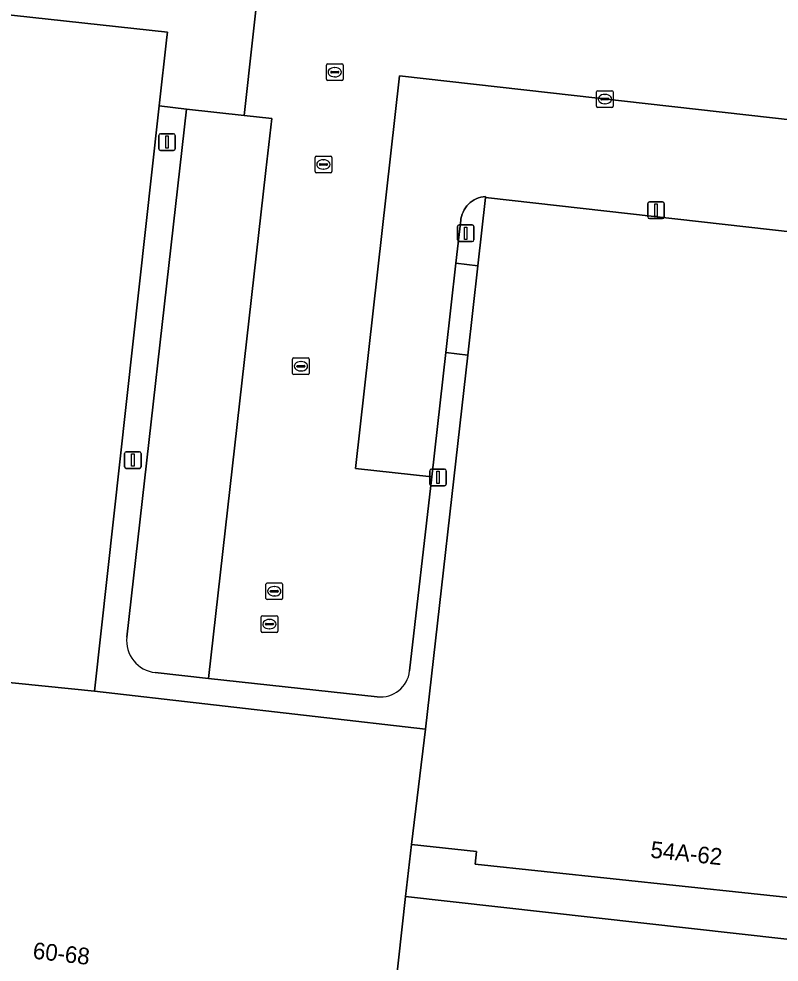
# Model space of a CAD drawing. Extents: x 162026 to 163502, y 387295 to 388169.
# Drawn here: x 162398.9 to 162444.6, y 387545.8 to 387602.4 of the extents above; entities that cross this region are included whole.
import ezdxf

# ---------------------------------------------------------------- set-up
doc = ezdxf.new("R2010")
doc.units = 0
for name, color, linetype in [('IMGEO_Kolk', 7, 'Continuous'), ('IMGEO_Lichtmast', 7, 'Continuous'), ('IMGEO_Pand', 7, 'Continuous'), ('IMGEO_Pand_nummerreeks', 7, 'Continuous'), ('IMGEO_Parkeervlak_open', 7, 'Continuous'), ('IMGEO_Rijbaan_lokaal_open', 7, 'Continuous'), ('IMGEO_Rioolput', 7, 'Continuous'), ('IMGEO_Voetpad_open', 7, 'Continuous')]:
    doc.layers.add(name, color=color, linetype=linetype)

msp = doc.modelspace()

# ---------------------------------------------------------------- linework, layer by layer
at = {"layer": 'IMGEO_Kolk'}
for p, q in [((162417.417, 387598.796), (162417.417, 387599.648)), ((162417.492, 387599.722), (162418.344, 387599.722)), ((162418.418, 387599.648), (162418.418, 387598.796)), ((162417.676, 387599.216), (162417.676, 387599.228)), ((162418.114, 387599.179), (162417.716, 387599.179)), ((162417.719, 387599.265), (162418.117, 387599.265)), ((162417.905, 387599.502), (162417.93, 387599.502)), ((162418.16, 387599.228), (162418.16, 387599.216)), ((162418.344, 387598.722), (162417.492, 387598.722)), ((162417.928, 387598.942), (162417.903, 387598.942)), ((162433.648, 387597.182), (162433.648, 387598.034)), ((162433.723, 387598.108), (162434.575, 387598.108)), ((162434.649, 387598.034), (162434.649, 387597.182)), ((162433.907, 387597.602), (162433.907, 387597.614)), ((162434.345, 387597.565), (162433.947, 387597.565)), ((162433.95, 387597.651), (162434.348, 387597.651)), ((162434.136, 387597.888), (162434.161, 387597.888)), ((162434.391, 387597.614), (162434.391, 387597.602)), ((162434.575, 387597.108), (162433.723, 387597.108)), ((162434.159, 387597.328), (162434.134, 387597.328)), ((162415.383, 387581.13), (162415.383, 387581.982)), ((162415.458, 387582.056), (162416.31, 387582.056)), ((162415.642, 387581.55), (162415.642, 387581.562)), ((162416.08, 387581.513), (162415.682, 387581.513)), ((162415.685, 387581.599), (162416.083, 387581.599)), ((162415.871, 387581.836), (162415.896, 387581.836)), ((162416.126, 387581.562), (162416.126, 387581.55)), ((162416.384, 387581.982), (162416.384, 387581.13)), ((162416.31, 387581.056), (162415.458, 387581.056)), ((162415.894, 387581.276), (162415.869, 387581.276)), ((162413.783, 387567.614), (162413.783, 387568.466)), ((162413.858, 387568.54), (162414.71, 387568.54)), ((162414.784, 387568.466), (162414.784, 387567.614)), ((162414.042, 387568.034), (162414.042, 387568.046)), ((162414.48, 387567.997), (162414.082, 387567.997)), ((162414.085, 387568.083), (162414.483, 387568.083)), ((162414.271, 387568.32), (162414.296, 387568.32)), ((162414.526, 387568.046), (162414.526, 387568.034)), ((162414.71, 387567.54), (162413.858, 387567.54)), ((162414.294, 387567.76), (162414.269, 387567.76))]:
    msp.add_line(p, q, dxfattribs=at)
for points in [[(162417.417, 387598.796), (162417.417, 387599.648)], [(162417.492, 387599.722), (162418.344, 387599.722)], [(162418.418, 387599.648), (162418.418, 387598.796)], [(162418.344, 387598.722), (162417.492, 387598.722)], [(162433.648, 387597.182), (162433.648, 387598.034)], [(162433.723, 387598.108), (162434.575, 387598.108)], [(162434.649, 387598.034), (162434.649, 387597.182)], [(162434.575, 387597.108), (162433.723, 387597.108)], [(162415.383, 387581.13), (162415.383, 387581.982)], [(162415.458, 387582.056), (162416.31, 387582.056)], [(162416.384, 387581.982), (162416.384, 387581.13)], [(162416.31, 387581.056), (162415.458, 387581.056)], [(162413.783, 387567.614), (162413.783, 387568.466)], [(162413.858, 387568.54), (162414.71, 387568.54)], [(162414.784, 387568.466), (162414.784, 387567.614)], [(162414.71, 387567.54), (162413.858, 387567.54)]]:
    msp.add_lwpolyline(points, dxfattribs=at)
for centre, radius, start, end in [((162417.494, 387599.646), 0.0765, 91.552, 178.448), ((162417.494, 387599.646), 0.0765, 91.552, 178.448), ((162418.342, 387599.646), 0.0765, 1.552, 88.448), ((162418.342, 387599.646), 0.0765, 1.552, 88.448), ((162417.716, 387599.225), 0.0403, 85.8775, 175.7526), ((162417.713, 387599.215), 0.0366, 178.938, 274.7102), ((162418.117, 387599.222), 0.043, 264.8664, 352.4533), ((162418.121, 387599.227), 0.0386, 1.7309, 96.639), ((162417.494, 387598.798), 0.0765, 181.552, 268.448), ((162417.494, 387598.798), 0.0765, 181.552, 268.448), ((162418.342, 387598.798), 0.0765, 271.552, 358.448), ((162418.342, 387598.798), 0.0765, 271.552, 358.448), ((162433.725, 387598.032), 0.0765, 91.552, 178.448), ((162433.725, 387598.032), 0.0765, 91.552, 178.448), ((162434.573, 387598.032), 0.0765, 1.552, 88.448), ((162434.573, 387598.032), 0.0765, 1.552, 88.448), ((162433.947, 387597.611), 0.0403, 85.8775, 175.7526), ((162433.944, 387597.601), 0.0366, 178.938, 274.7102), ((162434.348, 387597.608), 0.043, 264.8664, 352.4533), ((162434.352, 387597.613), 0.0386, 1.7309, 96.639), ((162433.725, 387597.184), 0.0765, 181.552, 268.448), ((162433.725, 387597.184), 0.0765, 181.552, 268.448), ((162434.573, 387597.184), 0.0765, 271.552, 358.448), ((162434.573, 387597.184), 0.0765, 271.552, 358.448), ((162415.46, 387581.98), 0.0765, 91.552, 178.448), ((162415.46, 387581.98), 0.0765, 91.552, 178.448), ((162415.682, 387581.559), 0.0403, 85.8775, 175.7526), ((162415.679, 387581.549), 0.0366, 178.938, 274.7102), ((162416.083, 387581.556), 0.043, 264.8664, 352.4533), ((162416.087, 387581.561), 0.0386, 1.7309, 96.639), ((162416.308, 387581.98), 0.0765, 1.552, 88.448), ((162416.308, 387581.98), 0.0765, 1.552, 88.448), ((162415.46, 387581.132), 0.0765, 181.552, 268.448), ((162415.46, 387581.132), 0.0765, 181.552, 268.448), ((162416.308, 387581.132), 0.0765, 271.552, 358.448), ((162416.308, 387581.132), 0.0765, 271.552, 358.448), ((162413.86, 387568.464), 0.0765, 91.552, 178.448), ((162413.86, 387568.464), 0.0765, 91.552, 178.448), ((162414.708, 387568.464), 0.0765, 1.552, 88.448), ((162414.708, 387568.464), 0.0765, 1.552, 88.448), ((162414.082, 387568.043), 0.0403, 85.8775, 175.7526), ((162414.079, 387568.033), 0.0366, 178.938, 274.7102), ((162414.483, 387568.04), 0.043, 264.8664, 352.4533), ((162414.487, 387568.045), 0.0386, 1.7309, 96.639), ((162413.86, 387567.616), 0.0765, 181.552, 268.448), ((162413.86, 387567.616), 0.0765, 181.552, 268.448), ((162414.708, 387567.616), 0.0765, 271.552, 358.448), ((162414.708, 387567.616), 0.0765, 271.552, 358.448)]:
    msp.add_arc(centre, radius, start, end, dxfattribs=at)
for centre, major_axis, ratio, start_param, end_param in [((162417.904, 387599.222), (-0.387, 0.002), 0.722429, 4.712389, 7.853982), ((162417.929, 387599.222), (-0.39, 0.002), 0.717154, 1.570796, 4.712389), ((162434.135, 387597.608), (-0.387, 0.002), 0.722429, 4.712389, 7.853982), ((162434.16, 387597.608), (-0.39, 0.002), 0.717154, 1.570796, 4.712389), ((162415.87, 387581.556), (-0.387, 0.002), 0.722429, 4.712389, 7.853982), ((162415.895, 387581.556), (-0.39, 0.002), 0.717154, 1.570796, 4.712389), ((162414.27, 387568.04), (-0.387, 0.002), 0.722429, 4.712389, 7.853982), ((162414.295, 387568.04), (-0.39, 0.002), 0.717154, 1.570796, 4.712389)]:
    msp.add_ellipse(centre, major_axis=major_axis, ratio=ratio, start_param=start_param, end_param=end_param, dxfattribs=at)
at = {"layer": 'IMGEO_Lichtmast'}
for p, q in [((162407.341, 387594.627), (162407.341, 387595.427)), ((162407.341, 387595.427), (162407.341, 387594.627)), ((162407.441, 387595.527), (162408.231, 387595.527)), ((162408.231, 387595.527), (162407.441, 387595.527)), ((162408.331, 387595.427), (162408.331, 387594.627)), ((162408.331, 387594.627), (162408.331, 387595.427)), ((162408.231, 387594.527), (162407.441, 387594.527)), ((162407.441, 387594.527), (162408.231, 387594.527)), ((162436.728, 387590.529), (162436.728, 387591.329)), ((162436.728, 387591.329), (162436.728, 387590.529)), ((162436.828, 387591.429), (162437.618, 387591.429)), ((162437.618, 387591.429), (162436.828, 387591.429)), ((162437.718, 387591.329), (162437.718, 387590.529)), ((162437.718, 387590.529), (162437.718, 387591.329)), ((162425.391, 387590.047), (162426.181, 387590.047)), ((162426.181, 387590.047), (162425.391, 387590.047)), ((162437.618, 387590.429), (162436.828, 387590.429)), ((162436.828, 387590.429), (162437.618, 387590.429)), ((162425.291, 387589.147), (162425.291, 387589.947)), ((162425.291, 387589.947), (162425.291, 387589.147)), ((162426.281, 387589.947), (162426.281, 387589.147)), ((162426.281, 387589.147), (162426.281, 387589.947)), ((162426.181, 387589.047), (162425.391, 387589.047)), ((162425.391, 387589.047), (162426.181, 387589.047)), ((162405.385, 387576.426), (162406.175, 387576.426)), ((162406.175, 387576.426), (162405.385, 387576.426)), ((162405.285, 387575.526), (162405.285, 387576.326)), ((162405.285, 387576.326), (162405.285, 387575.526)), ((162406.275, 387576.326), (162406.275, 387575.526)), ((162406.275, 387575.526), (162406.275, 387576.326)), ((162406.175, 387575.426), (162405.385, 387575.426)), ((162405.385, 387575.426), (162406.175, 387575.426)), ((162423.63, 387574.483), (162423.63, 387575.283)), ((162423.63, 387575.283), (162423.63, 387574.483)), ((162423.73, 387575.383), (162424.52, 387575.383)), ((162424.52, 387575.383), (162423.73, 387575.383)), ((162424.62, 387575.283), (162424.62, 387574.483)), ((162424.62, 387574.483), (162424.62, 387575.283)), ((162424.52, 387574.383), (162423.73, 387574.383)), ((162423.73, 387574.383), (162424.52, 387574.383))]:
    msp.add_line(p, q, dxfattribs=at)
for points in [[(162407.761, 387595.402), (162407.911, 387595.402), (162407.911, 387594.652), (162407.761, 387594.652), (162407.761, 387595.402)], [(162437.148, 387591.304), (162437.298, 387591.304), (162437.298, 387590.554), (162437.148, 387590.554), (162437.148, 387591.304)], [(162425.711, 387589.922), (162425.861, 387589.922), (162425.861, 387589.172), (162425.711, 387589.172), (162425.711, 387589.922)], [(162405.705, 387576.301), (162405.855, 387576.301), (162405.855, 387575.551), (162405.705, 387575.551), (162405.705, 387576.301)], [(162424.05, 387575.258), (162424.2, 387575.258), (162424.2, 387574.508), (162424.05, 387574.508), (162424.05, 387575.258)]]:
    msp.add_lwpolyline(points, dxfattribs=at)
for centre, start, end in [((162407.441, 387595.427), 90, 180), ((162407.441, 387595.427), 90, 180), ((162408.231, 387595.427), 0, 90), ((162408.231, 387595.427), 360, 90), ((162407.441, 387594.627), 180, 270), ((162407.441, 387594.627), 180, 270), ((162408.231, 387594.627), 270, 0), ((162408.231, 387594.627), 270, 0), ((162436.828, 387591.329), 90, 180), ((162436.828, 387591.329), 90, 180), ((162437.618, 387591.329), 0, 90), ((162437.618, 387591.329), 360, 90), ((162425.391, 387589.947), 90, 180), ((162425.391, 387589.947), 90, 180), ((162426.181, 387589.947), 0, 90), ((162426.181, 387589.947), 360, 90), ((162436.828, 387590.529), 180, 270), ((162436.828, 387590.529), 180, 270), ((162437.618, 387590.529), 270, 0), ((162437.618, 387590.529), 270, 0), ((162425.391, 387589.147), 180, 270), ((162425.391, 387589.147), 180, 270), ((162426.181, 387589.147), 270, 0), ((162426.181, 387589.147), 270, 0), ((162405.385, 387576.326), 90, 180), ((162405.385, 387576.326), 90, 180), ((162406.175, 387576.326), 0, 90), ((162406.175, 387576.326), 360, 90), ((162405.385, 387575.526), 180, 270), ((162405.385, 387575.526), 180, 270), ((162406.175, 387575.526), 270, 0), ((162406.175, 387575.526), 270, 0), ((162423.73, 387575.283), 90, 180), ((162423.73, 387575.283), 90, 180), ((162424.52, 387575.283), 0, 90), ((162424.52, 387575.283), 360, 90), ((162423.73, 387574.483), 180, 270), ((162423.73, 387574.483), 180, 270), ((162424.52, 387574.483), 270, 0), ((162424.52, 387574.483), 270, 0)]:
    msp.add_arc(centre, 0.1, start, end, dxfattribs=at)
at = {"layer": 'IMGEO_Pand'}
msp.add_lwpolyline([(162364.534, 387611.918), (162362.831, 387596.441), (162383.487, 387594.169), (162386.349, 387593.854), (162387.447, 387603.869), (162407.859, 387601.627), (162407.825, 387601.316), (162407.369, 387597.19), (162409, 387597.009), (162412.477, 387596.624), (162413.501, 387605.868)], dxfattribs=at)
for points in [[(162407.329, 387596.833), (162407.369, 387597.19), (162407.825, 387601.316), (162407.859, 387601.627), (162387.447, 387603.869), (162386.349, 387593.854), (162383.089, 387564.112), (162403.476, 387562.035)], [(162464.132, 387587.519), (162426.974, 387591.697), (162426.512, 387587.597), (162425.908, 387582.232), (162423.378, 387559.762), (162422.521, 387552.837), (162426.443, 387552.418), (162426.349, 387551.659), (162451.236, 387548.998), (162451.057, 387547.428), (162460.859, 387546.372), (162461.441, 387551.78), (162460.094, 387551.931), (162460.459, 387555.144), (162460.865, 387558.723)], [(162423.378, 387559.762), (162403.476, 387562.035), (162383.089, 387564.112), (162381.164, 387546.548), (162421.332, 387542.054), (162422.177, 387549.714), (162422.521, 387552.837)]]:
    msp.add_lwpolyline(points, close=True, dxfattribs=at)
at = {"layer": 'IMGEO_Parkeervlak_open'}
for points in [[(162465.032, 387594.144), (162421.813, 387598.994), (162419.156, 387575.425), (162423.74, 387574.925), (162424.587, 387582.381), (162425.197, 387587.746), (162425.491, 387590.336), (162425.501, 387590.412), (162425.531, 387590.552), (162425.572, 387590.689), (162425.626, 387590.822), (162425.692, 387590.95), (162425.768, 387591.071), (162425.855, 387591.185), (162425.952, 387591.29), (162426.058, 387591.387), (162426.172, 387591.473), (162426.293, 387591.549), (162426.421, 387591.614), (162426.554, 387591.668), (162426.691, 387591.709), (162426.831, 387591.738), (162426.974, 387591.754), (162426.974, 387591.697), (162464.132, 387587.519)], [(162413.766, 387593.309), (162414.14, 387596.44), (162412.477, 387596.624), (162409, 387597.009), (162405.425, 387565.293)], [(162407.135, 387563.156), (162410.328, 387562.808), (162413.766, 387593.309)]]:
    msp.add_lwpolyline(points, dxfattribs=at)
msp.add_arc((162407.343, 387565.075), 1.931, 173.5274, 263.8053, dxfattribs=at)
at = {"layer": 'IMGEO_Rijbaan_lokaal_open'}
for points in [[(162446.562, 387603.218), (162443.823, 387603.525), (162441.079, 387603.833), (162438.354, 387604.139), (162435.613, 387604.447), (162432.867, 387604.755), (162430.138, 387605.061), (162427.401, 387605.368), (162424.663, 387605.675), (162421.928, 387605.982), (162419.097, 387606.287), (162419.781, 387612.42), (162415.32, 387612.992), (162413.174, 387605.904), (162413.501, 387605.868), (162412.477, 387596.624), (162414.14, 387596.44), (162413.766, 387593.309), (162410.328, 387562.808), (162420.47, 387561.702)], [(162422.415, 387563.258), (162423.74, 387574.925), (162419.156, 387575.425), (162421.813, 387598.994)], [(162421.813, 387598.994), (162465.032, 387594.144)]]:
    msp.add_lwpolyline(points, dxfattribs=at)
msp.add_arc((162420.659, 387563.459), 1.767, 263.858, 353.4616, dxfattribs=at)
at = {"layer": 'IMGEO_Rioolput'}
for p, q in [((162416.734, 387593.252), (162416.734, 387594.104)), ((162416.809, 387594.178), (162417.661, 387594.178)), ((162417.222, 387593.958), (162417.247, 387593.958)), ((162417.735, 387594.104), (162417.735, 387593.252)), ((162416.993, 387593.672), (162416.993, 387593.684)), ((162417.431, 387593.635), (162417.033, 387593.635)), ((162417.036, 387593.721), (162417.434, 387593.721)), ((162417.245, 387593.398), (162417.22, 387593.398)), ((162417.477, 387593.684), (162417.477, 387593.672)), ((162417.661, 387593.178), (162416.809, 387593.178)), ((162413.492, 387565.645), (162413.492, 387566.497)), ((162413.567, 387566.571), (162414.419, 387566.571)), ((162413.98, 387566.351), (162414.005, 387566.351)), ((162414.493, 387566.497), (162414.493, 387565.645)), ((162413.751, 387566.065), (162413.751, 387566.077)), ((162414.189, 387566.028), (162413.791, 387566.028)), ((162413.794, 387566.114), (162414.192, 387566.114)), ((162414.003, 387565.791), (162413.978, 387565.791)), ((162414.235, 387566.077), (162414.235, 387566.065)), ((162414.419, 387565.571), (162413.567, 387565.571))]:
    msp.add_line(p, q, dxfattribs=at)
for points in [[(162416.734, 387593.252), (162416.734, 387594.104)], [(162416.809, 387594.178), (162417.661, 387594.178)], [(162417.735, 387594.104), (162417.735, 387593.252)], [(162417.661, 387593.178), (162416.809, 387593.178)], [(162413.492, 387565.645), (162413.492, 387566.497)], [(162413.567, 387566.571), (162414.419, 387566.571)], [(162414.493, 387566.497), (162414.493, 387565.645)], [(162414.419, 387565.571), (162413.567, 387565.571)]]:
    msp.add_lwpolyline(points, dxfattribs=at)
for centre, radius, start, end in [((162416.811, 387594.102), 0.0765, 91.552, 178.448), ((162416.811, 387594.102), 0.0765, 91.552, 178.448), ((162417.659, 387594.102), 0.0765, 1.552, 88.448), ((162417.659, 387594.102), 0.0765, 1.552, 88.448), ((162417.033, 387593.681), 0.0403, 85.8775, 175.7526), ((162417.03, 387593.671), 0.0366, 178.938, 274.7102), ((162417.434, 387593.678), 0.043, 264.8664, 352.4533), ((162417.438, 387593.683), 0.0386, 1.7309, 96.639), ((162416.811, 387593.254), 0.0765, 181.552, 268.448), ((162416.811, 387593.254), 0.0765, 181.552, 268.448), ((162417.659, 387593.254), 0.0765, 271.552, 358.448), ((162417.659, 387593.254), 0.0765, 271.552, 358.448), ((162413.569, 387566.495), 0.0765, 91.552, 178.448), ((162413.569, 387566.495), 0.0765, 91.552, 178.448), ((162414.417, 387566.495), 0.0765, 1.552, 88.448), ((162414.417, 387566.495), 0.0765, 1.552, 88.448), ((162413.569, 387565.647), 0.0765, 181.552, 268.448), ((162413.569, 387565.647), 0.0765, 181.552, 268.448), ((162413.791, 387566.074), 0.0403, 85.8775, 175.7526), ((162413.788, 387566.064), 0.0366, 178.938, 274.7102), ((162414.192, 387566.071), 0.043, 264.8664, 352.4533), ((162414.196, 387566.076), 0.0386, 1.7309, 96.639), ((162414.417, 387565.647), 0.0765, 271.552, 358.448), ((162414.417, 387565.647), 0.0765, 271.552, 358.448)]:
    msp.add_arc(centre, radius, start, end, dxfattribs=at)
for centre, major_axis, ratio, start_param, end_param in [((162417.221, 387593.678), (-0.387, 0.002), 0.722429, 4.712389, 7.853982), ((162417.246, 387593.678), (-0.39, 0.002), 0.717154, 1.570796, 4.712389), ((162413.979, 387566.071), (-0.387, 0.002), 0.722429, 4.712389, 7.853982), ((162414.004, 387566.071), (-0.39, 0.002), 0.717154, 1.570796, 4.712389)]:
    msp.add_ellipse(centre, major_axis=major_axis, ratio=ratio, start_param=start_param, end_param=end_param, dxfattribs=at)
at = {"layer": 'IMGEO_Voetpad_open'}
for points in [[(162405.425, 387565.293), (162409, 387597.009), (162407.369, 387597.19), (162407.329, 387596.833), (162403.476, 387562.035), (162423.378, 387559.762), (162425.908, 387582.232), (162424.587, 387582.381), (162423.74, 387574.925), (162422.415, 387563.258)], [(162588.566, 387564.34), (162581.778, 387563.272), (162581.994, 387561.763), (162526.214, 387553.209), (162526.176, 387553.529), (162526.082, 387553.514), (162522.337, 387552.882), (162520.325, 387552.581), (162476.397, 387545.889), (162474.068, 387545.984), (162471.635, 387546.324), (162469.777, 387546.862), (162462.574, 387547.648), (162462.355, 387547.672), (162462.082, 387545.236), (162422.177, 387549.714), (162421.332, 387542.054), (162426.574, 387541.474), (162426.522, 387541.005), (162426.621, 387541.03), (162452.84, 387544.504)], [(162410.328, 387562.808), (162407.135, 387563.156)], [(162420.47, 387561.702), (162410.328, 387562.808)]]:
    msp.add_lwpolyline(points, dxfattribs=at)
for points in [[(162425.491, 387590.336), (162425.197, 387587.746), (162426.512, 387587.597), (162426.974, 387591.697), (162426.974, 387591.754), (162426.831, 387591.738), (162426.691, 387591.709), (162426.554, 387591.668), (162426.421, 387591.614), (162426.293, 387591.549), (162426.172, 387591.473), (162426.058, 387591.387), (162425.952, 387591.29), (162425.855, 387591.185), (162425.768, 387591.071), (162425.692, 387590.95), (162425.626, 387590.822), (162425.572, 387590.689), (162425.531, 387590.552), (162425.501, 387590.412)], [(162425.197, 387587.746), (162424.587, 387582.381), (162425.908, 387582.232), (162426.512, 387587.597)], [(162426.349, 387551.659), (162426.443, 387552.418), (162422.521, 387552.837), (162422.177, 387549.714), (162462.082, 387545.236), (162462.355, 387547.672), (162463.16, 387554.841), (162460.459, 387555.144), (162460.094, 387551.931), (162461.441, 387551.78), (162460.859, 387546.372), (162451.057, 387547.428), (162451.236, 387548.998)]]:
    msp.add_lwpolyline(points, close=True, dxfattribs=at)
for centre, radius, start, end in [((162407.343, 387565.075), 1.931, 173.5274, 263.8053), ((162420.659, 387563.459), 1.767, 263.858, 353.4616)]:
    msp.add_arc(centre, radius, start, end, dxfattribs=at)

# ---------------------------------------------------------------- texts
at = {"layer": 'IMGEO_Pand_nummerreeks'}
for s, rotation, p in [('54A-62', 353.8969, (162436.852, 387552.045)), ('60-68', 353.6173, (162399.738, 387545.979))]:
    msp.add_text(s, height=1, rotation=rotation, dxfattribs=at).set_placement(p)

doc.saveas('drawing.dxf')
